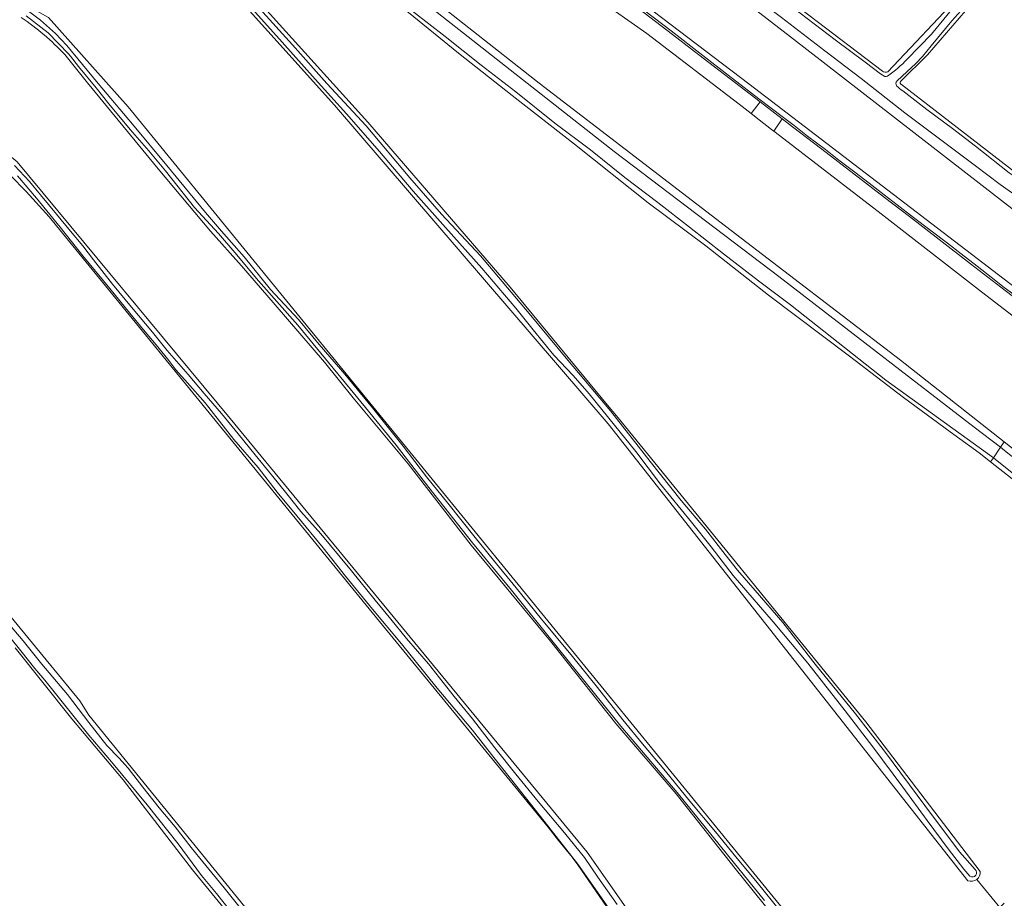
# Model space of a CAD drawing. Header units: metres. Extents: x 149984 to 156489, y 469398 to 478068.
# Tile 841 of 854: x 152686 to 152917, y 475369 to 475575. Entities that reach past the tile are written whole.
import ezdxf

# ---------------------------------------------------------------- set-up
doc = ezdxf.new("R2010")
doc.units = ezdxf.units.M
doc.header["$LTSCALE"] = 0.75
for name, color, linetype, lineweight in [('B-WE-GR-GRAS-GV', 252, 'Continuous', 13), ('B-WE-OG-TERREIN_OEVER-GV', 252, 'Continuous', 18), ('B-WE-OG-WATER-GV', 252, 'Continuous', 18), ('B-WE-OG-WATER_SLOOT-GV', 252, 'Continuous', 18), ('B-WE-OG-WEG-GV', 252, 'Continuous', 18), ('B-WE-VH-GESLOTENVERHARDING-GV', 252, 'Continuous', 18), ('B-WE-VH-GESLOTENVERHARDING_ASFALT-GV', 252, 'Continuous', 18)]:
    doc.layers.add(name, color=color, linetype=linetype, lineweight=lineweight)

msp = doc.modelspace()

# ---------------------------------------------------------------- linework, layer by layer
at = {"layer": 'B-WE-GR-GRAS-GV', "flags": 128}
for points in [[(152927.639, 475523.283), (152866.631, 475570.522), (152832.769, 475596.742), (152810.412, 475613.768), (152780.882, 475633.553), (152753.599, 475651.832), (152752.746, 475652.404), (152721.128, 475668.279), (152719.091, 475666.738), (152719.276, 475664.046), (152719.393, 475663.885), (152720.334, 475662.591), (152734.067, 475652.226), (152754.863, 475636.529), (152793.227, 475609.409), (152798.784, 475614.172), (152815.982, 475601.207), (152814.262, 475591.947), (152856.86, 475559.535), (152936.367, 475498.681)], [(152698.949, 475625.484), (152700.394, 475624.286), (152704.542, 475620.106), (152767.465, 475550.522), (152800.819, 475511.848), (152823.307, 475484.65), (152826.232, 475481.2), (152884.286, 475409.88), (152911.113, 475374.818)], [(152964.708, 475430.756), (152913.569, 475470.857), (152910.872, 475472.972), (152904.126, 475477.9), (152893.172, 475485.955), (152880.44, 475495.657), (152861.435, 475509.972), (152846.784, 475521.519), (152833.244, 475531.64), (152815.925, 475545.365), (152801.285, 475556.806), (152788.699, 475566.743), (152777.016, 475576.274), (152765.096, 475585.168), (152751.439, 475595.344), (152736.321, 475606.656), (152720.199, 475619.001), (152711.003, 475625.678)], [(152908.268, 475372.656), (152823.843, 475479.774), (152759.626, 475554.517), (152697.019, 475624.015)], [(152620.743, 475620.494), (152629.373, 475613.294), (152639.862, 475605.531), (152670.462, 475587.457), (152692.487, 475575.085), (152711.202, 475554.108), (152872.673, 475356.492), (152873.802, 475355.247), (152881.428, 475345.169)], [(152583.372, 475611.327), (152604.073, 475596.301), (152642.739, 475571.37), (152668.798, 475554.437), (152676.513, 475548.321), (152685.168, 475541.266), (152735.123, 475481.056), (152818.928, 475379.344), (152861.469, 475318.584), (152860.622, 475316.326), (152858.458, 475315.762), (152816.733, 475376.355), (152815.087, 475378.532), (152812.165, 475382.062), (152809.785, 475385.184)], [(152809.785, 475385.184), (152770.872, 475432.606), (152692.671, 475528.32), (152687.257, 475534.311), (152679.808, 475541.777), (152675.905, 475545.298), (152670.432, 475549.574), (152658.538, 475557.495), (152647.065, 475564.969), (152629.459, 475576.179), (152615.443, 475585.148), (152597.69, 475597.441), (152581.78, 475608.724)], [(152837.712, 475600.993), (152855.361, 475587.368), (152870.955, 475575.648), (152888.196, 475562.53)], [(152495.504, 475585.911), (152503.152, 475581.345), (152528.529, 475562.998), (152539.403, 475556.224), (152562.773, 475539.76), (152582.179, 475527.057), (152634.836, 475490.464), (152642.764, 475484.215), (152699.844, 475414.826), (152701.962, 475411.496), (152763.534, 475335.895), (152774.396, 475320.432), (152812.549, 475262.42), (152814.222, 475260.291)], [(152774.642, 475585.745), (152807.649, 475559.683), (152851.371, 475526.147), (152892.448, 475494.728), (152916.753, 475475.55), (152918.232, 475474.383)], [(152925.694, 475499.772), (152910.734, 475511.281), (152887.89, 475529.03), (152864.076, 475547.41), (152862.705, 475548.468), (152862.208, 475548.852), (152859.262, 475551.126), (152857.394, 475552.568), (152854.58, 475554.74), (152832.92, 475571.36), (152821.08, 475579.696), (152817.674, 475582.072), (152817.477, 475581.835), (152816.715, 475582.236)], [(152889.465, 475562.375), (152906.622, 475580.538)], [(152909.224, 475578.371), (152898.779, 475566.334), (152892.451, 475560.067)], [(152879.23, 475343.801), (152871.785, 475352.974), (152853.617, 475375.491), (152839.826, 475392.997), (152825.62, 475409.545), (152810.318, 475428.792), (152791.725, 475451.362), (152776.89, 475470.425), (152764.018, 475485.863), (152757.257, 475494.291), (152745.699, 475507.742), (152737.836, 475516.816), (152730.541, 475524.97), (152718.266, 475539.626), (152701.687, 475559.756), (152696.32, 475566.396)], [(152892.672, 475559.359), (152900.609, 475553.246), (152919.547, 475538.692), (152933.537, 475528.235)], [(152810.399, 475258.387), (152801.21, 475272.53), (152787.939, 475293.009), (152775.453, 475312.273), (152769.249, 475321.596), (152760.1, 475333.969), (152752.07, 475343.721), (152739.029, 475359.625), (152726.312, 475375.203), (152710.045, 475396.302), (152698.017, 475410.641), (152684.708, 475427.254)], [(152880.14, 475343.693), (152884.653, 475338.095), (152887.716, 475334.295), (152888.47, 475335.157), (152915.767, 475366.339), (152910.367, 475372.965)], [(152910.367, 475372.965), (152915.767, 475366.339), (152916.808, 475367.374)]]:
    msp.add_lwpolyline(points, dxfattribs=at)
at = {"layer": 'B-WE-GR-GRAS-GV'}
for points in [[(152696.32, 475566.396, 0.0552629), (152686.13, 475575.079)], [(152888.196, 475562.53, 0.2403227), (152889.465, 475562.375)], [(152892.451, 475560.067, 0.47374), (152892.672, 475559.359)], [(152910.367, 475372.965, -0.2798894), (152908.268, 475372.656)], [(152911.113, 475374.818, -0.2580651), (152910.367, 475372.965)]]:
    msp.add_lwpolyline(points, format="xyb", dxfattribs=at)
at = {"layer": 'B-WE-OG-TERREIN_OEVER-GV', "flags": 128}
for points in [[(152930.463, 475526.128), (152922.98, 475530.942), (152915.832, 475535.956), (152910.066, 475540.284), (152903.185, 475545.478), (152893.427, 475552.728), (152883.237, 475560.752), (152874.696, 475567.269), (152864.552, 475575.103), (152854.442, 475582.695), (152846.476, 475588.922), (152837.223, 475596.079), (152832.712, 475599.54), (152825.138, 475605.419), (152814.659, 475613.735), (152806.117, 475620.354), (152797.576, 475626.954), (152788.877, 475632.661), (152779.672, 475639.508), (152771.8, 475645.126), (152762.703, 475651.349), (152756.755, 475655.798)], [(152756.776, 475652.076), (152780.882, 475633.553), (152810.412, 475613.768), (152832.769, 475596.742), (152866.631, 475570.522), (152927.639, 475523.283), (152928.89, 475523.35)], [(152823.307, 475484.65), (152800.819, 475511.848), (152767.465, 475550.522), (152704.542, 475620.106), (152700.394, 475624.286), (152698.949, 475625.484)], [(152697.019, 475624.015), (152759.626, 475554.517), (152823.843, 475479.774), (152908.268, 475372.656)], [(152848.03, 475450.968), (152843.424, 475456.77), (152836.145, 475465.626), (152830.308, 475473.303), (152825.299, 475479.478), (152819.376, 475486.818), (152815.607, 475491.105), (152811.121, 475495.924), (152806.263, 475501.872), (152802.166, 475506.912), (152794.175, 475516.289), (152785.688, 475525.827), (152778.124, 475534.353), (152770.153, 475543.668), (152762.453, 475552.527), (152755.116, 475560.659), (152747.334, 475569.341), (152738.966, 475578.619), (152731.616, 475586.903), (152724.976, 475594.637), (152717.499, 475602.88), (152710.231, 475611.024), (152700.785, 475621.006), (152698.232, 475623.649)], [(152881.428, 475345.169), (152873.802, 475355.247), (152872.673, 475356.492), (152711.202, 475554.108), (152692.487, 475575.085), (152670.462, 475587.457), (152639.862, 475605.531), (152629.373, 475613.294), (152620.743, 475620.494)], [(152621.198, 475619.453), (152623.747, 475617.16), (152628.566, 475613.064), (152633.915, 475608.898), (152637.075, 475606.556), (152640.62, 475604.186), (152645.012, 475601.658), (152651.049, 475598.412), (152655.829, 475595.597), (152660.926, 475592.294), (152669.56, 475587.188), (152677.394, 475582.788), (152683.644, 475579.478), (152685.942, 475578.011), (152690.604, 475574.505), (152694.173, 475571.317), (152696.795, 475568.557), (152704.209, 475559.622), (152712.234, 475550.077), (152720.309, 475540.409), (152729.367, 475529.371), (152733.111, 475524.947)], [(152809.785, 475385.184), (152812.165, 475382.062), (152815.087, 475378.532), (152816.733, 475376.355), (152858.458, 475315.762), (152860.622, 475316.326), (152861.469, 475318.584), (152818.928, 475379.344), (152735.123, 475481.056), (152685.168, 475541.266), (152676.513, 475548.321), (152668.798, 475554.437), (152642.739, 475571.37), (152604.073, 475596.301), (152583.372, 475611.327)], [(152581.78, 475608.724), (152597.69, 475597.441), (152615.443, 475585.148), (152629.459, 475576.179), (152647.065, 475564.969), (152658.538, 475557.495), (152670.432, 475549.574), (152675.905, 475545.298), (152679.808, 475541.777), (152687.257, 475534.311), (152692.671, 475528.32), (152770.872, 475432.606), (152809.785, 475385.184)], [(152837.25, 475600.66), (152838.408, 475599.603), (152839.805, 475598.459), (152845.697, 475593.976), (152852.782, 475588.451), (152860.911, 475582.174), (152868.883, 475576.134), (152877.123, 475569.867), (152884.172, 475564.637), (152887.784, 475561.899), (152888.76, 475561.273)], [(152888.196, 475562.53), (152870.955, 475575.648), (152855.361, 475587.368), (152837.712, 475600.993)], [(152814.222, 475260.291), (152812.549, 475262.42), (152774.396, 475320.432), (152763.534, 475335.895), (152701.962, 475411.496), (152699.844, 475414.826), (152642.764, 475484.215), (152634.836, 475490.464), (152582.179, 475527.057), (152562.773, 475539.76), (152539.403, 475556.224), (152528.529, 475562.998), (152503.152, 475581.345), (152495.504, 475585.911)], [(152780.436, 475578.84), (152825.244, 475543.637), (152863.899, 475514.388), (152909.738, 475479.026), (152915.913, 475474.311), (152916.618, 475475.35), (152916.753, 475475.55), (152892.448, 475494.728), (152851.371, 475526.147), (152807.649, 475559.683), (152774.642, 475585.745)], [(152906.622, 475580.538), (152889.465, 475562.375)], [(152894.027, 475565.319), (152899.706, 475571.195), (152904.448, 475576.924), (152907.093, 475579.821)], [(152741.997, 475577.233), (152749.744, 475568.659), (152757.821, 475559.581), (152767.043, 475549.688), (152777.298, 475537.489), (152784.773, 475529.005), (152793.902, 475519.191), (152805.271, 475505.709), (152814.374, 475494.735), (152824.426, 475482.825), (152833.68, 475470.986), (152840.965, 475461.826), (152846.676, 475455.059), (152851.318, 475449.128), (152854.193, 475445.466), (152858.304, 475440.743), (152864.827, 475433.19), (152872.447, 475423.451), (152881.873, 475411.788), (152888.903, 475402.725), (152898.143, 475390.312), (152906.308, 475379.419), (152909.931, 475375.292)], [(152777.016, 475576.274), (152788.699, 475566.743), (152801.285, 475556.806), (152815.925, 475545.365), (152833.244, 475531.64), (152846.784, 475521.519), (152861.435, 475509.972), (152880.44, 475495.657), (152893.172, 475485.955), (152904.126, 475477.9), (152910.872, 475472.972), (152913.569, 475470.857), (152914.239, 475471.844), (152888.995, 475490.065), (152866.6, 475507.674), (152859.152, 475513.316), (152850.931, 475519.639), (152842.97, 475525.92), (152835.52, 475531.672), (152827.765, 475537.605), (152819.724, 475544.06), (152811.31, 475550.344), (152802.175, 475557.659), (152794.011, 475563.931), (152785.59, 475570.649), (152777.922, 475576.606)], [(152908.006, 475578.243), (152904.493, 475574.285), (152899.669, 475568.478), (152897.648, 475565.934), (152896.006, 475564.335), (152893.914, 475562.335), (152891.638, 475560.207)], [(152892.451, 475560.067), (152898.779, 475566.334), (152909.224, 475578.371)], [(152860.495, 475367.979), (152851.823, 475378.718), (152840.001, 475393.364), (152826.826, 475408.866), (152812.223, 475427.053), (152801.181, 475440.792), (152791.982, 475451.917), (152781.783, 475464.881), (152774.069, 475474.756), (152766.926, 475483.646), (152759.332, 475492.816), (152751.022, 475502.916), (152741.767, 475513.367), (152736.244, 475519.946), (152732.413, 475524.426), (152726.77, 475530.534), (152719.977, 475539.112), (152716.023, 475543.82), (152711.694, 475548.847), (152706.694, 475554.867), (152703.713, 475558.626), (152699.585, 475563.582), (152697.679, 475566.017), (152697.21, 475566.573), (152692.412, 475571.464), (152687.237, 475575.51)], [(152696.32, 475566.396), (152701.687, 475559.756), (152718.266, 475539.626), (152730.541, 475524.97), (152737.836, 475516.816), (152745.699, 475507.742), (152757.257, 475494.291), (152764.018, 475485.863), (152776.89, 475470.425), (152791.725, 475451.362), (152810.318, 475428.792), (152825.62, 475409.545), (152839.826, 475392.997), (152853.617, 475375.491), (152871.785, 475352.974), (152879.23, 475343.801)], [(152933.537, 475528.235), (152919.547, 475538.692), (152900.609, 475553.246), (152892.672, 475559.359)], [(152893.018, 475557.869), (152898.618, 475553.554), (152904.646, 475549.091), (152910.012, 475544.911), (152917.927, 475538.671), (152918.915, 475538.012), (152922.958, 475535.092), (152926.665, 475532.239), (152929.358, 475530.163), (152931.651, 475528.653)], [(152684.554, 475540.417), (152688.089, 475536.626), (152690.613, 475533.467), (152694.368, 475528.94), (152697.69, 475524.952), (152700.559, 475521.552), (152703.073, 475518.277), (152707.569, 475512.566), (152712.013, 475507.166), (152716.899, 475501.304), (152720.39, 475496.991), (152725.305, 475491.403), (152729.068, 475486.917), (152733.074, 475482.209), (152737.051, 475477.429), (152741.005, 475472.519), (152744.87, 475467.798), (152748.41, 475463.412), (152751.762, 475459.213), (152756.397, 475453.982), (152760.989, 475448.5), (152763.625, 475445.32), (152769.135, 475438.423), (152772.866, 475434.012), (152776.523, 475429.476), (152781.713, 475423.521), (152787.698, 475415.837), (152792.02, 475410.6), (152797.259, 475403.787), (152802.21, 475397.634), (152807.441, 475391.252), (152813.583, 475383.863), (152818.275, 475378.071), (152821.457, 475373.504), (152825.976, 475367.049)], [(152824.487, 475365.488), (152816.767, 475376.496), (152808.809, 475386.623), (152802.419, 475394.779), (152797.033, 475401.511), (152792.045, 475407.973), (152783.697, 475417.778), (152775.324, 475428.17), (152768.523, 475436.367), (152762.174, 475444.039), (152756.937, 475450.754), (152750.774, 475458.186), (152746.209, 475463.776), (152741.696, 475469.527), (152736.034, 475476.138), (152729.272, 475484.708), (152725.146, 475489.413), (152722.378, 475492.479), (152720.746, 475494.657), (152718.15, 475497.834), (152714.823, 475501.804), (152711.635, 475505.737), (152706.906, 475511.539), (152700.609, 475519.22), (152695.267, 475525.913), (152689.664, 475532.694), (152685.203, 475537.992)], [(152733.111, 475524.947), (152738.4, 475518.931), (152744.618, 475511.297), (152751.148, 475504.239), (152756.063, 475498.42), (152762.084, 475491.483), (152768.537, 475483.524), (152775.736, 475474.588), (152781.256, 475467.396), (152786.226, 475461.221), (152792.637, 475453.17), (152796.973, 475447.807), (152802.291, 475441.301), (152808.176, 475433.984), (152815.454, 475425.222), (152821.311, 475417.962), (152827.277, 475410.397), (152831.931, 475404.78), (152837.291, 475398.361), (152843.012, 475391.282), (152849.042, 475384.149), (152853.78, 475378.277), (152858.813, 475372.221), (152864.391, 475365.312)], [(152911.113, 475374.818), (152884.286, 475409.88), (152826.232, 475481.2), (152823.307, 475484.65)], [(152908.735, 475373.712), (152907.333, 475375.361), (152903.647, 475380.148), (152898.705, 475386.783), (152893.001, 475394.55), (152885.982, 475404.078), (152879.433, 475412.472), (152870.676, 475423.647), (152862.602, 475433.328), (152853.208, 475444.246), (152848.03, 475450.968)], [(152681.365, 475435.101), (152686.536, 475428.935), (152690.938, 475423.458), (152696.982, 475416.299), (152701.973, 475409.762), (152706.211, 475404.388), (152709.04, 475401.436), (152711.225, 475399.006), (152714.64, 475394.625), (152718.515, 475389.703), (152722.216, 475385.259), (152725.963, 475380.431), (152728.023, 475377.965), (152730.813, 475374.524), (152733.709, 475370.968), (152739.957, 475363.178)], [(152731.907, 475369.674), (152728.457, 475373.886), (152722.944, 475381.304), (152715.649, 475390.478), (152707.294, 475400.543), (152701.948, 475406.821), (152697.952, 475411.882), (152691.645, 475419.696), (152689.302, 475422.439), (152686.003, 475426.584), (152681.188, 475432.543)], [(152684.708, 475427.254), (152698.017, 475410.641), (152710.045, 475396.302), (152726.312, 475375.203), (152739.029, 475359.625), (152752.07, 475343.721), (152760.1, 475333.969), (152769.249, 475321.596), (152775.453, 475312.273), (152787.939, 475293.009), (152801.21, 475272.53), (152810.399, 475258.387)], [(152811.353, 475258.494), (152810.162, 475260.267), (152803.852, 475269.646), (152798.628, 475277.912), (152790.335, 475290.485), (152782.724, 475302.172), (152775.731, 475312.762), (152768.624, 475323.46), (152762.379, 475332.046), (152755.25, 475341.023), (152748.076, 475349.795), (152740.29, 475359.129), (152731.907, 475369.674)]]:
    msp.add_lwpolyline(points, dxfattribs=at)
at = {"layer": 'B-WE-OG-TERREIN_OEVER-GV'}
for points in [[(152686.13, 475575.079, -0.0552629), (152696.32, 475566.396)], [(152889.416, 475561.36, 0.0539872), (152894.027, 475565.319)], [(152889.465, 475562.375, -0.2403227), (152888.196, 475562.53)], [(152888.76, 475561.273, 0.2032155), (152889.416, 475561.36)], [(152891.638, 475560.207, 0.3901947), (152891.538, 475559.07)], [(152892.672, 475559.359, -0.47374), (152892.451, 475560.067)], [(152891.538, 475559.07, 0.078235), (152893.018, 475557.869)], [(152909.931, 475375.292, -0.9731598), (152908.735, 475373.712)], [(152908.268, 475372.656, 0.2798894), (152910.367, 475372.965)], [(152910.367, 475372.965, 0.2580651), (152911.113, 475374.818)]]:
    msp.add_lwpolyline(points, format="xyb", dxfattribs=at)
at = {"layer": 'B-WE-OG-TERREIN_OEVER-GV', "flags": 128}
for points in [[(152971.454, 475433.043), (152968.254, 475434.975), (152962.56, 475439.886), (152937.308, 475460.042), (152918.232, 475474.383), (152916.753, 475475.55), (152916.618, 475475.35), (152915.913, 475474.311), (152916.888, 475473.567), (152940.145, 475455.205), (152961.603, 475438.245), (152966.789, 475434.435), (152969.063, 475433.26), (152970.306, 475432.678), (152970.996, 475432.466)], [(152968.027, 475429.765), (152967.582, 475430.163), (152966.093, 475430.988), (152962.806, 475432.96), (152914.239, 475471.844), (152913.569, 475470.857), (152964.708, 475430.756), (152965.958, 475430.385), (152966.699, 475430.041), (152967.175, 475429.459), (152967.096, 475428.983), (152966.75, 475428.27), (152967.748, 475428.372), (152967.835, 475428.381), (152967.948, 475428.577), (152968.16, 475429.233)]]:
    msp.add_lwpolyline(points, close=True, dxfattribs=at)
at = {"layer": 'B-WE-OG-WATER-GV', "flags": 128}
msp.add_lwpolyline([(152777.922, 475576.606), (152785.59, 475570.649), (152794.011, 475563.931), (152802.175, 475557.659), (152811.31, 475550.344), (152819.724, 475544.06), (152827.765, 475537.605), (152835.52, 475531.672), (152842.97, 475525.92), (152850.931, 475519.639), (152859.152, 475513.316), (152866.6, 475507.674), (152888.995, 475490.065), (152914.239, 475471.844), (152915.913, 475474.311), (152909.738, 475479.026), (152863.899, 475514.388), (152825.244, 475543.637), (152780.436, 475578.84)], dxfattribs=at)
msp.add_lwpolyline([(152968.292, 475427.623), (152968.767, 475428.476), (152971.432, 475431.834), (152971.447, 475432.455), (152970.996, 475432.466), (152970.306, 475432.678), (152969.063, 475433.26), (152966.789, 475434.435), (152961.603, 475438.245), (152940.145, 475455.205), (152916.888, 475473.567), (152915.913, 475474.311), (152914.239, 475471.844), (152962.806, 475432.96), (152966.093, 475430.988), (152967.582, 475430.163), (152968.027, 475429.765), (152968.16, 475429.233), (152967.948, 475428.577), (152967.835, 475428.381), (152967.546, 475427.878), (152967.08, 475427.159), (152966.953, 475426.481), (152967.053, 475425.982)], close=True, dxfattribs=at)
at = {"layer": 'B-WE-OG-WATER_SLOOT-GV', "flags": 128}
for points in [[(152756.755, 475655.798), (152762.703, 475651.349), (152771.8, 475645.126), (152779.672, 475639.508), (152788.877, 475632.661), (152797.576, 475626.954), (152806.117, 475620.354), (152814.659, 475613.735), (152825.138, 475605.419), (152832.712, 475599.54), (152837.223, 475596.079), (152846.476, 475588.922), (152854.442, 475582.695), (152864.552, 475575.103), (152874.696, 475567.269), (152883.237, 475560.752), (152893.427, 475552.728), (152903.185, 475545.478), (152910.066, 475540.284), (152915.832, 475535.956), (152922.98, 475530.942), (152930.463, 475526.128)], [(152888.76, 475561.273), (152887.784, 475561.899), (152884.172, 475564.637), (152877.123, 475569.867), (152868.883, 475576.134), (152860.911, 475582.174), (152852.782, 475588.451), (152845.697, 475593.976), (152839.805, 475598.459), (152838.408, 475599.603), (152837.25, 475600.66)], [(152738.966, 475578.619), (152747.334, 475569.341), (152755.116, 475560.659), (152762.453, 475552.527), (152770.153, 475543.668), (152778.124, 475534.353), (152785.688, 475525.827), (152794.175, 475516.289), (152802.166, 475506.912), (152806.263, 475501.872), (152811.121, 475495.924), (152815.607, 475491.105), (152819.376, 475486.818), (152825.299, 475479.478), (152830.308, 475473.303), (152836.145, 475465.626), (152843.424, 475456.77), (152848.03, 475450.968), (152853.208, 475444.246), (152862.602, 475433.328), (152870.676, 475423.647), (152879.433, 475412.472), (152885.982, 475404.078), (152893.001, 475394.55), (152898.705, 475386.783), (152903.647, 475380.148), (152907.333, 475375.361), (152908.735, 475373.712)], [(152907.093, 475579.821), (152904.448, 475576.924), (152899.706, 475571.195), (152894.027, 475565.319)], [(152864.391, 475365.312), (152858.813, 475372.221), (152853.78, 475378.277), (152849.042, 475384.149), (152843.012, 475391.282), (152837.291, 475398.361), (152831.931, 475404.78), (152827.277, 475410.397), (152821.311, 475417.962), (152815.454, 475425.222), (152808.176, 475433.984), (152802.291, 475441.301), (152796.973, 475447.807), (152792.637, 475453.17), (152786.226, 475461.221), (152781.256, 475467.396), (152775.736, 475474.588), (152768.537, 475483.524), (152762.084, 475491.483), (152756.063, 475498.42), (152751.148, 475504.239), (152744.618, 475511.297), (152738.4, 475518.931), (152733.111, 475524.947), (152729.367, 475529.371), (152720.309, 475540.409), (152712.234, 475550.077), (152704.209, 475559.622), (152696.795, 475568.557), (152694.173, 475571.317), (152690.604, 475574.505), (152685.942, 475578.011)], [(152909.931, 475375.292), (152906.308, 475379.419), (152898.143, 475390.312), (152888.903, 475402.725), (152881.873, 475411.788), (152872.447, 475423.451), (152864.827, 475433.19), (152858.304, 475440.743), (152854.193, 475445.466), (152851.318, 475449.128), (152846.676, 475455.059), (152840.965, 475461.826), (152833.68, 475470.986), (152824.426, 475482.825), (152814.374, 475494.735), (152805.271, 475505.709), (152793.902, 475519.191), (152784.773, 475529.005), (152777.298, 475537.489), (152767.043, 475549.688), (152757.821, 475559.581), (152749.744, 475568.659), (152741.997, 475577.233)], [(152891.638, 475560.207), (152893.914, 475562.335), (152896.006, 475564.335), (152897.648, 475565.934), (152899.669, 475568.478), (152904.493, 475574.285), (152908.006, 475578.243)], [(152687.237, 475575.51), (152692.412, 475571.464), (152697.21, 475566.573), (152697.679, 475566.017), (152699.585, 475563.582), (152703.713, 475558.626), (152706.694, 475554.867), (152711.694, 475548.847), (152716.023, 475543.82), (152719.977, 475539.112), (152726.77, 475530.534), (152732.413, 475524.426), (152736.244, 475519.946), (152741.767, 475513.367), (152751.022, 475502.916), (152759.332, 475492.816), (152766.926, 475483.646), (152774.069, 475474.756), (152781.783, 475464.881), (152791.982, 475451.917), (152801.181, 475440.792), (152812.223, 475427.053), (152826.826, 475408.866), (152840.001, 475393.364), (152851.823, 475378.718), (152860.495, 475367.979)], [(152931.651, 475528.653), (152929.358, 475530.163), (152926.665, 475532.239), (152922.958, 475535.092), (152918.915, 475538.012), (152917.927, 475538.671), (152910.012, 475544.911), (152904.646, 475549.091), (152898.618, 475553.554), (152893.018, 475557.869)], [(152825.976, 475367.049), (152821.457, 475373.504), (152818.275, 475378.071), (152813.583, 475383.863), (152807.441, 475391.252), (152802.21, 475397.634), (152797.259, 475403.787), (152792.02, 475410.6), (152787.698, 475415.837), (152781.713, 475423.521), (152776.523, 475429.476), (152772.866, 475434.012), (152769.135, 475438.423), (152763.625, 475445.32), (152760.989, 475448.5), (152756.397, 475453.982), (152751.762, 475459.213), (152748.41, 475463.412), (152744.87, 475467.798), (152741.005, 475472.519), (152737.051, 475477.429), (152733.074, 475482.209), (152729.068, 475486.917), (152725.305, 475491.403), (152720.39, 475496.991), (152716.899, 475501.304), (152712.013, 475507.166), (152707.569, 475512.566), (152703.073, 475518.277), (152700.559, 475521.552), (152697.69, 475524.952), (152694.368, 475528.94), (152690.613, 475533.467), (152688.089, 475536.626), (152684.554, 475540.417)], [(152685.203, 475537.992), (152689.664, 475532.694), (152695.267, 475525.913), (152700.609, 475519.22), (152706.906, 475511.539), (152711.635, 475505.737), (152714.823, 475501.804), (152718.15, 475497.834), (152720.746, 475494.657), (152722.378, 475492.479), (152725.146, 475489.413), (152729.272, 475484.708), (152736.034, 475476.138), (152741.696, 475469.527), (152746.209, 475463.776), (152750.774, 475458.186), (152756.937, 475450.754), (152762.174, 475444.039), (152768.523, 475436.367), (152775.324, 475428.17), (152783.697, 475417.778), (152792.045, 475407.973), (152797.033, 475401.511), (152802.419, 475394.779), (152808.809, 475386.623), (152816.767, 475376.496), (152824.487, 475365.488)], [(152739.957, 475363.178), (152733.709, 475370.968), (152730.813, 475374.524), (152728.023, 475377.965), (152725.963, 475380.431), (152722.216, 475385.259), (152718.515, 475389.703), (152714.64, 475394.625), (152711.225, 475399.006), (152709.04, 475401.436), (152706.211, 475404.388), (152701.973, 475409.762), (152696.982, 475416.299), (152690.938, 475423.458), (152686.536, 475428.935), (152681.365, 475435.101)], [(152681.188, 475432.543), (152686.003, 475426.584), (152689.302, 475422.439), (152691.645, 475419.696), (152697.952, 475411.882), (152701.948, 475406.821), (152707.294, 475400.543), (152715.649, 475390.478), (152722.944, 475381.304), (152728.457, 475373.886), (152731.907, 475369.674), (152740.29, 475359.129), (152748.076, 475349.795), (152755.25, 475341.023), (152762.379, 475332.046), (152768.624, 475323.46), (152775.731, 475312.762), (152782.724, 475302.172), (152790.335, 475290.485), (152798.628, 475277.912), (152803.852, 475269.646), (152810.162, 475260.267), (152811.353, 475258.494)]]:
    msp.add_lwpolyline(points, dxfattribs=at)
at = {"layer": 'B-WE-OG-WATER_SLOOT-GV'}
for points in [[(152894.027, 475565.319, -0.0539872), (152889.416, 475561.36)], [(152889.416, 475561.36, -0.2032155), (152888.76, 475561.273)], [(152891.538, 475559.07, -0.3901947), (152891.638, 475560.207)], [(152893.018, 475557.869, -0.078235), (152891.538, 475559.07)], [(152908.735, 475373.712, 0.9731598), (152909.931, 475375.292)]]:
    msp.add_lwpolyline(points, format="xyb", dxfattribs=at)
at = {"layer": 'B-WE-OG-WEG-GV', "flags": 128}
for points in [[(152936.367, 475498.681), (152856.86, 475559.535), (152814.262, 475591.947), (152815.982, 475601.207), (152798.784, 475614.172), (152793.227, 475609.409), (152754.863, 475636.529), (152734.067, 475652.226), (152720.334, 475662.591), (152719.393, 475663.885)], [(152830.458, 475578.153), (152838.669, 475571.938), (152846.049, 475566.156), (152852.027, 475561.532), (152855.778, 475558.694), (152859.22, 475556.043), (152862.128, 475553.836), (152865.019, 475551.624), (152867.506, 475549.781), (152870.637, 475547.293), (152874.828, 475544.104), (152877.982, 475541.663), (152882.044, 475538.567), (152885.772, 475535.711), (152888.645, 475533.476), (152891.659, 475531.17), (152895.504, 475528.22), (152899.665, 475525.089), (152903.475, 475522.134), (152906.706, 475519.629), (152910.475, 475516.767), (152913.723, 475514.181), (152916.801, 475511.804), (152920.769, 475508.867)]]:
    msp.add_lwpolyline(points, dxfattribs=at)
at = {"layer": 'B-WE-VH-GESLOTENVERHARDING-GV', "flags": 128}
for points in [[(152920.769, 475508.867), (152916.801, 475511.804), (152913.723, 475514.181), (152910.475, 475516.767), (152906.706, 475519.629), (152903.475, 475522.134), (152899.665, 475525.089), (152895.504, 475528.22), (152891.659, 475531.17), (152888.645, 475533.476), (152885.772, 475535.711), (152882.044, 475538.567), (152877.982, 475541.663), (152874.828, 475544.104), (152870.637, 475547.293), (152867.506, 475549.781), (152865.019, 475551.624), (152862.128, 475553.836), (152859.22, 475556.043), (152855.778, 475558.694), (152852.027, 475561.532), (152846.049, 475566.156), (152838.669, 475571.938), (152830.458, 475578.153)], [(152832.329, 475576.218), (152838.942, 475571.126), (152846.164, 475565.531), (152852.449, 475560.685), (152859.497, 475555.347), (152860.56, 475554.54), (152864.682, 475551.33), (152867.127, 475549.426), (152873.986, 475544.193), (152881.512, 475538.411), (152888.71, 475532.875), (152894.539, 475528.427), (152901.515, 475523.043), (152908.854, 475517.331), (152916.018, 475511.83), (152922.654, 475506.738)]]:
    msp.add_lwpolyline(points, dxfattribs=at)
at = {"layer": 'B-WE-VH-GESLOTENVERHARDING_ASFALT-GV', "flags": 128}
for points in [[(152819.807, 475585.604), (152818.463, 475586.32), (152811.079, 475590.256), (152791.461, 475599.348), (152789.759, 475596.325), (152792.31, 475595.003), (152797.226, 475592.592), (152811.014, 475585.768), (152816.199, 475582.997), (152817.674, 475582.072), (152821.08, 475579.696), (152832.92, 475571.36), (152854.58, 475554.74), (152857.394, 475552.568), (152859.497, 475555.347), (152852.449, 475560.685), (152846.164, 475565.531), (152838.942, 475571.126), (152832.329, 475576.218), (152826.734, 475580.431), (152822.62, 475583.44), (152820.243, 475585.16)], [(152859.497, 475555.347), (152857.394, 475552.568), (152859.262, 475551.126), (152862.208, 475548.852), (152862.705, 475548.468), (152864.682, 475551.33), (152860.56, 475554.54)]]:
    msp.add_lwpolyline(points, close=True, dxfattribs=at)
msp.add_lwpolyline([(152922.654, 475506.738), (152916.018, 475511.83), (152908.854, 475517.331), (152901.515, 475523.043), (152894.539, 475528.427), (152888.71, 475532.875), (152881.512, 475538.411), (152873.986, 475544.193), (152867.127, 475549.426), (152864.682, 475551.33), (152862.705, 475548.468), (152864.076, 475547.41), (152887.89, 475529.03), (152910.734, 475511.281), (152925.694, 475499.772)], dxfattribs=at)

doc.saveas('drawing.dxf')
